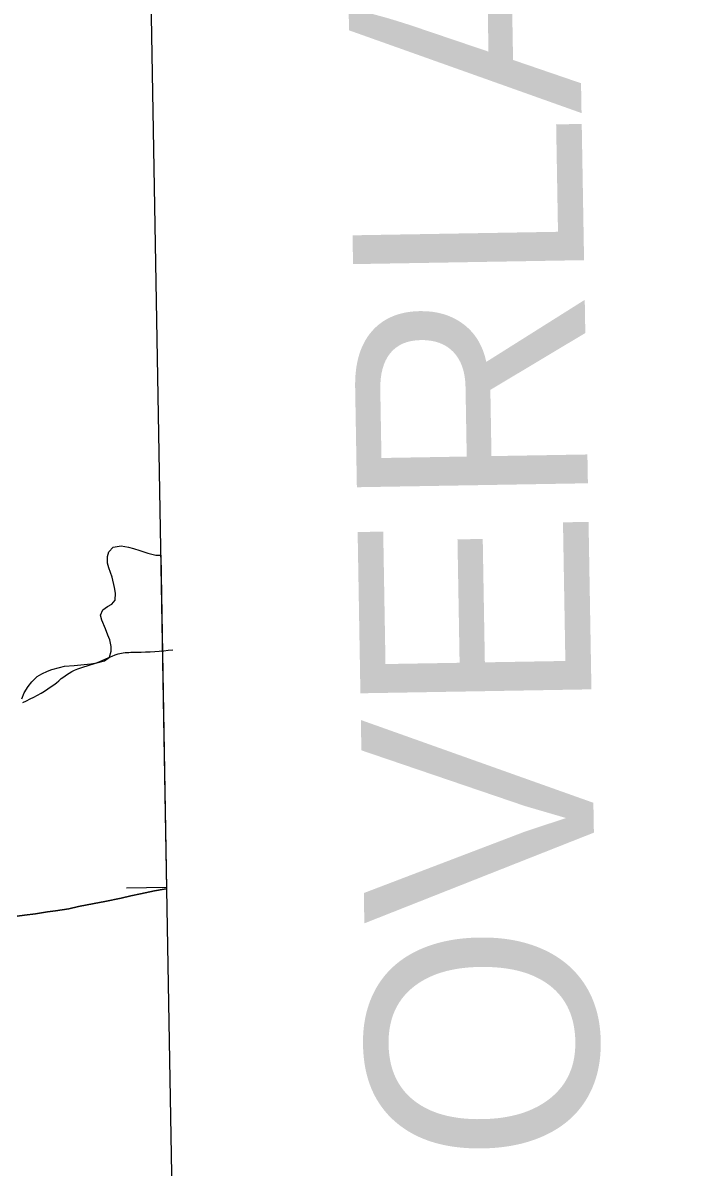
# Model space of a CAD drawing. Extents: x 3887375 to 3925618, y 296674 to 322633.
# Drawn here: x 3923224 to 3923512.8, y 315406.4 to 315901.6 of the extents above; entities that cross this region are included whole.
import ezdxf

# ---------------------------------------------------------------- set-up
doc = ezdxf.new("R2010")
doc.units = 0
for name, color, linetype in [('V-ANNO-TEXT', 7, 'Continuous'), ('V-GRID-FRAM', 7, 'Continuous'), ('V-RIVR-EDGE', 7, 'Continuous'), ('V-TOPO-SHOR', 7, 'Continuous'), ('V-WETL-SWMP', 7, 'Continuous')]:
    doc.layers.add(name, color=color, linetype=linetype)

msp = doc.modelspace()

# ---------------------------------------------------------------- linework, layer by layer
at = {"layer": 'V-GRID-FRAM'}
msp.add_lwpolyline([(3891343.33, 320285.84), (3923192.81, 320832.52), (3923512.79, 302652.88), (3891647.44, 302105.93), (3891343.33, 320285.84)], dxfattribs=at)
at = {"layer": 'V-RIVR-EDGE'}
msp.add_spline([(3923224.02, 315607.51), (3923236.32, 315614.38), (3923245.17, 315620.89), (3923255.92, 315624.7), (3923266.68, 315628.89), (3923273.21, 315629.26), (3923288.85, 315630.29)], degree=3, dxfattribs=at)
at = {"layer": 'V-TOPO-SHOR'}
msp.add_lwpolyline([(3923221.59, 315514.97), (3923224.73, 315515.44), (3923229.45, 315516.1), (3923234.68, 315516.86), (3923238.17, 315517.42), (3923243.93, 315518.18), (3923248.03, 315519.28), (3923254.92, 315520.58), (3923259.55, 315521.42), (3923266.52, 315522.89), (3923270.8, 315523.9), (3923274.9, 315524.73), (3923281, 315526.02), (3923285.19, 315526.68), (3923286.2, 315526.87)], dxfattribs=at)
at = {"layer": 'V-WETL-SWMP'}
for p, q in [((3923261.21, 315672.77), (3923263.11, 315674.71)), ((3923263.11, 315674.71), (3923266.52, 315675.36)), ((3923266.52, 315675.36), (3923269.67, 315674.7)), ((3923269.67, 315674.7), (3923271.86, 315674.2)), ((3923271.86, 315674.2), (3923274.67, 315673.27)), ((3923260.62, 315670.75), (3923261.21, 315672.77)), ((3923260.66, 315667.87), (3923260.62, 315670.75)), ((3923274.67, 315673.27), (3923278.09, 315672.08)), ((3923278.09, 315672.08), (3923281.5, 315671.33)), ((3923281.5, 315671.33), (3923283.66, 315671.25)), ((3923283.66, 315671.25), (3923286.2, 315526.87)), ((3923261.29, 315665.86), (3923260.66, 315667.87)), ((3923262.73, 315661.69), (3923261.29, 315665.86)), ((3923263.66, 315657.33), (3923262.73, 315661.69)), ((3923264.12, 315654.89), (3923263.66, 315657.33)), ((3923263.98, 315651.74), (3923264.12, 315654.89)), ((3923260.69, 315648.99), (3923262.51, 315650.06)), ((3923262.51, 315650.06), (3923263.98, 315651.74)), ((3923257.67, 315645.29), (3923258.61, 315647.66)), ((3923258.13, 315643.2), (3923257.67, 315645.29)), ((3923258.61, 315647.66), (3923260.69, 315648.99)), ((3923259.83, 315639.37), (3923258.13, 315643.2)), ((3923260.83, 315636.67), (3923259.83, 315639.37)), ((3923261.63, 315634.67), (3923260.83, 315636.67)), ((3923262.28, 315631.71), (3923261.63, 315634.67)), ((3923261.46, 315627.07), (3923262.3, 315629.7)), ((3923262.3, 315629.7), (3923262.28, 315631.71)), ((3923253.45, 315624.18), (3923256.06, 315624.65)), ((3923256.06, 315624.65), (3923259.38, 315625.56)), ((3923259.38, 315625.56), (3923261.46, 315627.07)), ((3923230.26, 315618.77), (3923232.17, 315619.93)), ((3923232.17, 315619.93), (3923234.7, 315621.01)), ((3923234.7, 315621.01), (3923236.61, 315621.73)), ((3923236.61, 315621.73), (3923239.83, 315622.72)), ((3923239.83, 315622.72), (3923242.1, 315623.18)), ((3923242.1, 315623.18), (3923246.2, 315623.58)), ((3923246.2, 315623.58), (3923249.08, 315623.87)), ((3923249.08, 315623.87), (3923253.45, 315624.18)), ((3923226.29, 315614.45), (3923227.84, 315616.47)), ((3923227.84, 315616.47), (3923230.26, 315618.77)), ((3923223.55, 315609.09), (3923224.57, 315611.72)), ((3923224.57, 315611.72), (3923226.29, 315614.45)), ((3923268.82, 315527.29), (3923286.19, 315527.59)), ((3923281, 315526.02), (3923274.9, 315524.73)), ((3923285.19, 315526.68), (3923281, 315526.02)), ((3923286.2, 315526.87), (3923285.19, 315526.68)), ((3923254.92, 315520.58), (3923248.03, 315519.28)), ((3923259.55, 315521.42), (3923254.92, 315520.58)), ((3923266.52, 315522.89), (3923259.55, 315521.42)), ((3923270.8, 315523.9), (3923266.52, 315522.89)), ((3923274.9, 315524.73), (3923270.8, 315523.9)), ((3923229.45, 315516.1), (3923224.73, 315515.44)), ((3923234.68, 315516.86), (3923229.45, 315516.1)), ((3923238.17, 315517.42), (3923234.68, 315516.86)), ((3923243.93, 315518.18), (3923238.17, 315517.42)), ((3923248.03, 315519.28), (3923243.93, 315518.18)), ((3923224.73, 315515.44), (3923221.59, 315514.97))]:
    msp.add_line(p, q, dxfattribs=at)

# ---------------------------------------------------------------- texts
at = {"layer": 'V-ANNO-TEXT'}
msp.add_text('OVERLAYS SHEET 106', height=100, rotation=90.9834, dxfattribs=at).set_placement((3923473.59, 315409.06))

doc.saveas('drawing.dxf')
